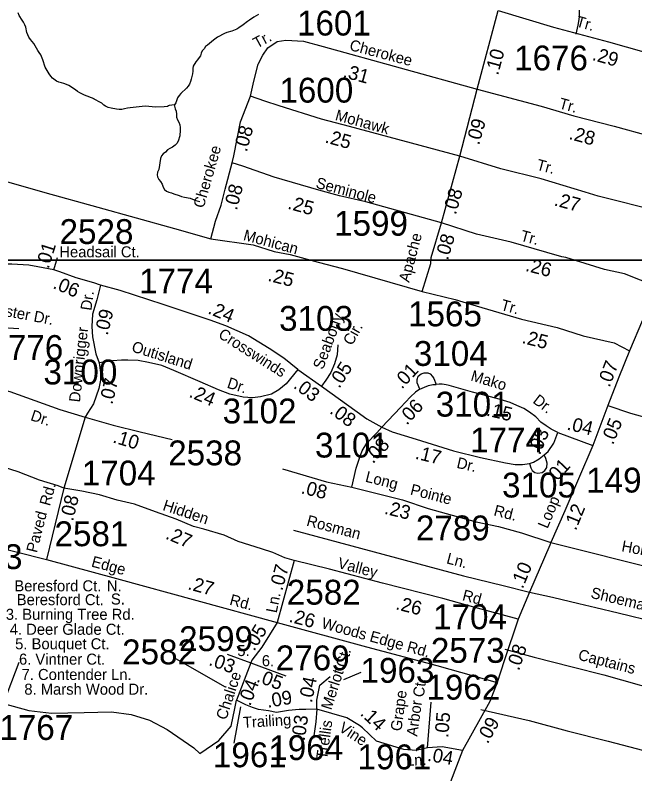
# Model space of a CAD drawing. Extents: x 1945482 to 2853149, y 66427 to 1015778.
# Drawn here: x 2338301 to 2341984, y 145638 to 150145 of the extents above; entities that cross this region are included whole.
import ezdxf

# ---------------------------------------------------------------- set-up
doc = ezdxf.new("R2010")
doc.units = 0
for name, color, linetype in [('Old_Level_10', 7, 'Continuous'), ('Old_Level_11', 7, 'Continuous'), ('Old_Level_17', 7, 'Continuous'), ('Old_Level_25', 7, 'Continuous'), ('Old_Level_32', 7, 'Continuous'), ('Old_Level_35', 7, 'Continuous'), ('Old_Level_59', 7, 'Continuous'), ('Old_Level_63', 7, 'Continuous'), ('Old_Level_8', 7, 'Continuous')]:
    doc.layers.add(name, color=color, linetype=linetype)

msp = doc.modelspace()

# ---------------------------------------------------------------- linework, layer by layer
at = {"layer": 'Old_Level_11'}
for points in [[(2339254.2, 146322.5), (2339549.1, 146154.1)], [(2340355.4, 146238.7), (2340252.6, 146195.8)], [(2339603.2, 145819.8), (2339642.5, 146036.1)]]:
    msp.add_lwpolyline(points, dxfattribs=at)
at = {"layer": 'Old_Level_25'}
msp.add_line((2316886.9, 148684.9), (2347995, 148689.9), dxfattribs=at)
at = {"layer": 'Old_Level_32'}
for p, q in [((2341047.6, 149705.8), (2341171.1, 150172.6)), ((2340944.9, 149306.8), (2341047.6, 149705.8)), ((2340834.2, 148911.7), (2340944.9, 149306.8)), ((2338530.2, 148631.8), (2338553.3, 148705.6)), ((2339980.7, 148040.5), (2340121.3, 147940.5)), ((2341526.6, 147666.2), (2341734.4, 147588.6)), ((2338590.2, 147335.1), (2338487.2, 146911.2)), ((2339959.5, 146904.1), (2339858.5, 146537.5))]:
    msp.add_line(p, q, dxfattribs=at)
for points in [[(2341171.1, 150172.6), (2341501.7, 150073.6), (2341826.9, 149986.1), (2342142, 149896.6), (2342365.6, 149829.5), (2342613.8, 149739.3)], [(2339699.2, 149663.1), (2339720.5, 149752.5), (2339744.8, 149854.2), (2339773.9, 149908), (2339803, 149950.6), (2339859.1, 149988.7), (2339910.6, 149995.4), (2340015.9, 149990.9), (2340132.4, 149959.5), (2341047.6, 149705.8)], [(2335286.9, 149951.8), (2335370, 149927.1), (2335583.6, 149883.2), (2335780.7, 149834.3), (2335970, 149775.8), (2336409.1, 149652.7), (2336847.6, 149541.4), (2337131.9, 149460.6), (2337623.3, 149322), (2337929.1, 149247), (2338477.4, 149090.8), (2338792.8, 149004.9), (2339247.6, 148877.4), (2339464.3, 148815.8)], [(2341047.6, 149705.8), (2341428.5, 149603.8), (2341621.6, 149546.8), (2341861.5, 149485.8), (2342077, 149426.8), (2342264, 149378), (2342438.3, 149311.9)], [(2339590.7, 149267.7), (2339601.2, 149309.6), (2339641.5, 149511.4), (2339699.2, 149663.1)], [(2340944.9, 149306.8), (2340289.2, 149484.3), (2340121.2, 149526.9), (2339870.3, 149605.3), (2339785.1, 149634.5), (2339699.2, 149663.1)], [(2342276.8, 148930.7), (2342128.3, 148978.8), (2341765.7, 149070.2), (2341689.5, 149092.6), (2341428.1, 149172.4), (2341188.7, 149231.6), (2340944.9, 149306.8)], [(2339464.3, 148815.8), (2339492.6, 148921.5), (2339525.4, 149016.6), (2339549.6, 149111.6), (2339590.7, 149267.7)], [(2340834.2, 148911.7), (2340386.1, 149035.2), (2340229.2, 149071.1), (2340106, 149105.6), (2339840.9, 149181.8), (2339655, 149246.9), (2339590.7, 149267.7)], [(2340720, 148503.6), (2340772, 148670.2), (2340774, 148704.8), (2340834.2, 148911.7)], [(2342113, 148533.7), (2341922.5, 148607.1), (2341804.6, 148633.6), (2341574.9, 148704.8), (2341550.5, 148708.8), (2341461.1, 148735.3), (2341250, 148797.1), (2341042.3, 148843.1), (2340834.2, 148911.7)], [(2339464.3, 148815.8), (2339715, 148780.6), (2339840, 148741.5), (2339935.7, 148722), (2340101.8, 148677), (2340246.3, 148639.9), (2340720, 148503.6)], [(2338530.2, 148631.8), (2338436.6, 148649.1), (2338381.6, 148659.6), (2338282.1, 148664.8), (2338191.2, 148664.8), (2338079.5, 148656.7), (2337949.1, 148650.8), (2337708.2, 148634.9)], [(2337708.2, 148634.9), (2337736.3, 148529.1), (2337754, 148487), (2337776.2, 148447.1), (2337807.2, 148420.5), (2337840.4, 148391.7), (2337878, 148376.2), (2337922.3, 148358.5), (2337975.4, 148343), (2338019.7, 148329.7), (2338066.2, 148314.2), (2338141.4, 148303.1), (2338196.8, 148292), (2338323, 148283.2)], [(2338807.5, 148540.6), (2338769.8, 148553.8), (2338664.1, 148584), (2338567.4, 148620.3), (2338530.2, 148631.8)], [(2338807.5, 148540.6), (2338786.7, 148453.7), (2338760.3, 148368.8), (2338756.5, 148295.1), (2338760.3, 148232.8), (2338781.1, 148132.8), (2338799.6, 148080.1)], [(2339980.7, 148040.5), (2339897.6, 148106.5), (2339810.9, 148165), (2339688.2, 148238.7), (2339552.4, 148299.1), (2339459.9, 148333.1), (2339341.1, 148372.7), (2339180.7, 148425.6), (2338924.5, 148508.5), (2338807.5, 148540.6)], [(2340720, 148503.6), (2340916.3, 148454.6), (2341007.8, 148428.2), (2341310.6, 148338.7), (2341522, 148289.9), (2341676.5, 148239), (2341861.5, 148198.3), (2341953.5, 148150.6)], [(2342097.2, 148493.3), (2342030.4, 148332.8), (2341953.5, 148150.6)], [(2340219.4, 148186.8), (2340215.4, 148126.7), (2340199.4, 148072.7), (2340177.4, 148022.6), (2340147.4, 147976.6), (2340121.3, 147940.5)], [(2337389, 148151.5), (2337422.4, 148143.2), (2337550.5, 148094.2), (2337731.5, 148037.6), (2337920, 147996.1), (2338078.3, 147962.2), (2338270.6, 147909.4), (2338566, 147802.4), (2338716.9, 147757.1)], [(2341953.5, 148150.6), (2341888.5, 147994.1), (2341824.3, 147825.9)], [(2338799.6, 148080.1), (2338807.5, 148021.4), (2338809.4, 147976.1), (2338798.1, 147927), (2338766, 147836.4), (2338732, 147779.8), (2338716.9, 147757.1)], [(2339980.7, 148040.5), (2339912.7, 147953.6), (2339867.5, 147919.6), (2339824.1, 147893.2), (2339759.9, 147878.1), (2339710.9, 147870.5), (2339656.2, 147876.2), (2339576.9, 147893.2), (2339509, 147919.6), (2339401.4, 147966.8), (2339244.8, 148032.9), (2339173.2, 148063.1), (2339093.9, 148082), (2339031.6, 148093.3), (2338971.3, 148095.2), (2338933.5, 148095.2), (2338880.7, 148091.4), (2338799.6, 148080.1)], [(2340706.9, 147923.3), (2340691, 147960.4), (2340689.8, 147980.4), (2340697.3, 147999.2), (2340713.6, 148013), (2340732.3, 148019.2), (2340754.9, 148019.2), (2340767.4, 148013), (2340781.2, 147997.9), (2340789.9, 147985.4), (2340804.3, 147950.9)], [(2340121.3, 147940.5), (2340333.4, 147788.4), (2340391.5, 147746.3), (2340481.5, 147696.3)], [(2340706.9, 147923.3), (2340733.7, 147935.6), (2340757.7, 147944.4), (2340784, 147950.2), (2340804.3, 147950.9)], [(2341526.6, 147666.2), (2341487.9, 147685.2), (2341456.6, 147705.2), (2341425.3, 147727.7), (2341395.3, 147757.8), (2341359, 147785.4), (2341325.2, 147807.9), (2341283.9, 147826.7), (2341242.6, 147844.2), (2341163.7, 147868), (2341019, 147905.3), (2340880, 147944.1), (2340863.8, 147947.8), (2340838.8, 147952), (2340821.3, 147952), (2340804.3, 147950.9)], [(2340706.9, 147923.3), (2340680.6, 147904.6), (2340650.8, 147877.7), (2340591.1, 147813.9), (2340481.5, 147696.3)], [(2341824.3, 147825.9), (2341734.4, 147588.6)], [(2341824.3, 147825.9), (2341958.4, 147780.2), (2342086.3, 147744.3)], [(2338716.9, 147757.1), (2338883, 147708), (2339045.2, 147668.4), (2339233.9, 147623.1)], [(2338590.2, 147335.1), (2338556.3, 147348.6), (2338445, 147381.8), (2338320.1, 147432.6), (2338232.3, 147459.9), (2338177.7, 147495.1), (2338087.9, 147510.7), (2338027.4, 147524.4), (2337931.8, 147532.2), (2337879.1, 147540), (2337804.9, 147545.9), (2337713.2, 147553.7), (2337643, 147561.5), (2337525.9, 147592.7), (2337415.3, 147639.4), (2337326.6, 147669.1), (2337247.3, 147696.9), (2337184, 147713.7)], [(2340301.4, 147339.9), (2340327.4, 147454.1), (2340349.4, 147518.1), (2340363.4, 147556.2), (2340391.5, 147602.2), (2340451.5, 147664.3), (2340481.5, 147696.3)], [(2340481.5, 147696.3), (2340542.4, 147668.9), (2340684.3, 147625.1), (2340906.9, 147557.1), (2341067.3, 147517.2), (2341216, 147485.1), (2341273.9, 147474.6), (2341315.7, 147474.6), (2341358.7, 147481.9)], [(2341445.8, 147532.1), (2341468.3, 147552.4), (2341502.3, 147602.9), (2341526.6, 147666.2)], [(2341734.4, 147588.6), (2341648.7, 147390.3), (2341568.8, 147199.2), (2341484.8, 147011.7)], [(2341358.7, 147481.9), (2341365.9, 147455.3), (2341374.6, 147439.7), (2341389.6, 147427.1), (2341408.4, 147424), (2341432.8, 147427.8), (2341449.7, 147440.3), (2341462.2, 147458.4), (2341464.1, 147482.2), (2341456, 147511.1), (2341445.8, 147532.1)], [(2341358.7, 147481.9), (2341382.8, 147490.1), (2341415.8, 147509.6), (2341445.8, 147532.1)], [(2339889.3, 147450.1), (2340151.6, 147373.1), (2340301.4, 147339.9)], [(2339959.5, 146904.1), (2339904.6, 146921), (2339832.6, 146952.4), (2339765.4, 146973.4), (2339625.7, 147018.6), (2339543.7, 147055.7), (2339422.7, 147090.9), (2339360.3, 147106.5), (2339258.8, 147149.5), (2339135.9, 147194.4), (2339011, 147239.3), (2338907.5, 147262.7), (2338802.2, 147295.9), (2338696.8, 147317.4), (2338590.2, 147335.1)], [(2340301.4, 147339.9), (2340603.5, 147264.4), (2340755.4, 147214.5), (2341040.7, 147135.3), (2341174.3, 147107), (2341311, 147069.4), (2341484.8, 147011.7)], [(2337399.3, 147063.7), (2337737.9, 147092.9), (2337780, 147089.4), (2338487.2, 146911.2)], [(2341484.8, 147011.7), (2341478.4, 146995.2), (2341358.1, 146716.4), (2341290.9, 146556.9)], [(2338487.2, 146911.2), (2338904.5, 146798.1), (2339858.5, 146537.5)], [(2341290.9, 146556.9), (2341026.5, 146628.1), (2340842.8, 146678.9), (2340484.3, 146770.1), (2340169.1, 146853.8), (2339959.5, 146904.1)], [(2339858.5, 146537.5), (2339767.3, 146390.8), (2339707.2, 146312.1), (2339701.1, 146296.2)], [(2339858.5, 146537.5), (2340389.2, 146392.5), (2340807.6, 146281.8), (2341166.2, 146180)], [(2341290.9, 146556.9), (2341207.1, 146309.5), (2341166.2, 146180)], [(2339562.1, 146347.9), (2339701.1, 146296.2)], [(2339701.1, 146296.2), (2339616.4, 146074.2)], [(2339701.1, 146296.2), (2339764.7, 146272.7), (2339909, 146219)], [(2340093.7, 146020.9), (2340093.5, 146074.2), (2340112.6, 146164.1), (2340174.3, 146216)], [(2341166.2, 146180), (2341122.3, 146067.3), (2340959.7, 145775.5)], [(2340093.7, 146020.9), (2340029.6, 146020.5), (2339989.3, 146018.8), (2339925, 146013.5), (2339854.4, 146001.5), (2339806, 146011.9), (2339746.9, 146018.7), (2339712.4, 146030.8), (2339672.6, 146048.1), (2339616.4, 146074.2)], [(2340751.9, 145791.3), (2340774, 146062.8)], [(2340093.7, 146020.9), (2340088.3, 145946.1), (2340074.5, 145849.3)], [(2340751.9, 145791.3), (2340684.5, 145776.6), (2340611.9, 145781.8), (2340449.4, 145832), (2340366.4, 145909.8), (2340347.4, 145923.7), (2340273, 145970.4), (2340093.7, 146020.9)], [(2340959.7, 145775.5), (2340888.2, 145590.5), (2340840.4, 145468.4), (2340780.6, 145336.7), (2340735, 145217.9)], [(2340959.7, 145775.5), (2340838.8, 145797.4), (2340751.9, 145791.3)]]:
    msp.add_lwpolyline(points, dxfattribs=at)
at = {"layer": 'Old_Level_35'}
msp.add_line((2338716.9, 147757.1), (2338590.2, 147335.1), dxfattribs=at)
for points in [[(2339956.2, 147085.3), (2340965.3, 146814.1), (2341201.6, 146755.5), (2341358.1, 146716.4)], [(2341484.8, 147011.7), (2343453.1, 146519.5)], [(2341358.1, 146716.4), (2341494.1, 146687.3), (2341650.5, 146650.2), (2341752.9, 146626.6), (2341884.8, 146593.5), (2342113.4, 146538.8), (2342249.7, 146503.5), (2342394, 146466.6), (2342558.3, 146427.4), (2342758.6, 146374.6), (2342954.9, 146323.6), (2343109.5, 146274.6)], [(2341212, 146377.2), (2341386.2, 146330.2), (2341610.9, 146273.8), (2341799.3, 146224.8), (2342009.7, 146166.1), (2342463.5, 146059.2)], [(2337925.1, 146231), (2338033.7, 146145.6), (2338150.1, 146091.3), (2338231.5, 146056.3), (2338324.6, 146300.9)], [(2338231.5, 146056.3), (2338382, 146013.6), (2338517.8, 145998.1), (2338711.7, 146002), (2338874.7, 146005.9), (2338991, 145990.3), (2339099.6, 145955.4), (2339204.4, 145901.1), (2339363.4, 145792.4), (2339398.3, 145757.4), (2339510.8, 145835.1), (2339584.5, 145920.5), (2339607.8, 146025.3), (2339616.4, 146074.2)], [(2341068.2, 146020.6), (2341356.7, 145953.9), (2341583, 145893.3), (2341825.7, 145830.7), (2342076.1, 145766.1), (2342272.6, 145717.4), (2342490.8, 145660.7), (2342691.5, 145607.9), (2342806.3, 145576.7), (2342867.6, 145561), (2342911.4, 145548.7), (2342929.6, 145545.4), (2342935.6, 145543.7), (2342951.7, 145542.4), (2342961.5, 145542.8), (2342973.6, 145545.2), (2342985.6, 145549.6), (2342993.9, 145555.5), (2342999.8, 145561.7), (2343015.9, 145586.9), (2343035.4, 145617.9), (2343053.3, 145645.8), (2343078.9, 145688.2)]]:
    msp.add_lwpolyline(points, dxfattribs=at)
at = {"layer": 'Old_Level_59'}
for points in [[(2338779, 149640.9), (2338771.1, 149646.5), (2338770, 149647.3), (2338713, 149669.6), (2338684.7, 149684.1), (2338671.5, 149691.7), (2338659, 149701.3), (2338620.7, 149726.8), (2338606.2, 149733.8), (2338591.5, 149739), (2338576.5, 149742.3), (2338561.5, 149747), (2338547.7, 149753.2), (2338522.5, 149770.9), (2338512.5, 149782.6), (2338503.5, 149795.4), (2338480, 149835.5), (2338466.7, 149879.8), (2338453.2, 149908.8), (2338444.7, 149922.1), (2338435.2, 149935), (2338411.5, 149975.6), (2338403, 149988.4), (2338392.7, 150000), (2338382.7, 150013.6), (2338375.7, 150027.4), (2338371, 150042.6), (2338364, 150073.5), (2338359, 150088.1), (2338351, 150102.6), (2338342.2, 150115), (2338325.7, 150143.4), (2338319.2, 150157.8)], [(2339747, 150148.4), (2339720, 150132.3), (2339694, 150115.4), (2339681.5, 150106.4), (2339657.2, 150087.1), (2339631.5, 150068.8), (2339618.2, 150060.9), (2339589.5, 150049.9), (2339560, 150041.4), (2339545.5, 150035.4), (2339504.2, 150013.4), (2339479.2, 149996.2), (2339456, 149976), (2339443.5, 149967.5), (2339431.7, 149957.7), (2339423.7, 149944), (2339413.5, 149933.1), (2339407, 149919.3), (2339403.2, 149904.1), (2339394, 149892.3), (2339385.7, 149879.4), (2339376, 149867.3), (2339359.5, 149841.6), (2339357, 149827.3), (2339357, 149811.8), (2339354.7, 149796.2), (2339348, 149765.5), (2339343.5, 149749.8), (2339337, 149735.1), (2339329.5, 149722), (2339319, 149710.6), (2339285, 149679.2), (2339275.5, 149667), (2339267, 149653.9), (2339256, 149624.5), (2339248.5, 149612.1), (2339245.5, 149611.6)], [(2341653.5, 150173.5), (2341654, 150137.5), (2341652, 150119.6), (2341644.5, 150086.3), (2341641.7, 150068), (2341633.5, 150032.2)], [(2339245.5, 149611.6), (2339233, 149609.7), (2339215.7, 149608.6), (2339212, 149606.8), (2339206.5, 149602), (2339187.7, 149599.7), (2339137, 149598.5), (2339073.5, 149603.8), (2339019.5, 149597.3), (2339002.5, 149597.2), (2338985.5, 149595.2), (2338968.5, 149592.4), (2338951, 149588), (2338934.7, 149585.2), (2338919.7, 149584.4), (2338903.5, 149585.4), (2338871, 149592), (2338854.5, 149596.4), (2338838.5, 149603.9), (2338828.7, 149610.5), (2338815.5, 149621.7), (2338801.2, 149630.2), (2338779, 149640.9)], [(2339245.5, 149611.6), (2339252, 149588.6), (2339258.5, 149573.5), (2339259.7, 149556.2), (2339260, 149537.8), (2339266.7, 149523.1), (2339274.5, 149509.3), (2339280, 149492.6), (2339282.5, 149476.8), (2339282.5, 149461.5), (2339279.2, 149428.3), (2339270.5, 149396.7), (2339262.2, 149382.5), (2339251.5, 149371.9), (2339236.7, 149360.9), (2339221.5, 149352.8), (2339207.5, 149344), (2339195.7, 149330.2), (2339181, 149320.5), (2339170.5, 149309.1), (2339165, 149293.4), (2339155, 149228.2), (2339148, 149211.9), (2339144.5, 149196.1), (2339146.7, 149184.6), (2339155.2, 149168.6), (2339166, 149156.8), (2339174.2, 149140.4), (2339181, 149123.7), (2339188, 149109.7), (2339200, 149098.2), (2339214.7, 149092.7), (2339229.5, 149089.3), (2339243.5, 149082.4), (2339276.7, 149073.9), (2339290.5, 149067.5), (2339307.2, 149062.7), (2339341.5, 149056.6), (2339375.2, 149044), (2339399, 149037)]]:
    msp.add_lwpolyline(points, dxfattribs=at)
at = {"layer": 'Old_Level_63'}
msp.add_lwpolyline([(2346064.1, 148689.8), (2332656.4, 148689.8), (2332656.4, 154600.9), (2346064.1, 154600.9)], close=True, dxfattribs=at)
msp.add_lwpolyline([(2343900.4, 141886.2), (2325416.4, 141886.2), (2325416.4, 148689.8), (2346064.1, 148689.8)], dxfattribs=at)

# ---------------------------------------------------------------- texts
at = {"layer": 'Old_Level_10'}
for s, rotation, p in [('Rosman', 345.1792, (2340028.8, 147112.9)), ('Hollis', 349.4063, (2341901.8, 146960.4)), ('Ln.', 345.3092, (2340860.6, 146888.9)), ('Shoemaker', 346.5606, (2341718, 146683.9)), ('Captains', 345.4168, (2341642.7, 146316.4))]:
    msp.add_text(s, height=65.62, rotation=rotation, dxfattribs=at).set_placement(p)
at = {"layer": 'Old_Level_11'}
for s, height, rotation, p in [('Tr.', 65.62, 344.1817, (2341630.1, 150079.1)), ('Tr.', 65.62, 28.5757, (2339738.3, 149945)), ('Cherokee', 65.62, 345.2494, (2340283.8, 149938.4)), ('Tr.', 65.62, 344.7011, (2341528.7, 149591.9)), ('Mohawk', 65.62, 344.6724, (2340199, 149522.5)), ('Cherokee', 65.62, 73.898, (2339421.1, 148994.1)), ('Tr.', 65.62, 345.3697, (2341395.4, 149227.5)), ('Seminole', 65.62, 345.1976, (2340083.9, 149119.8)), ('Mohican', 65.62, 344.8679, (2339652.9, 148809.8)), ('Apache', 65.62, 74.9346, (2340642.8, 148553.4)), ('Tr.', 65.62, 345.0286, (2341300, 148806)), ('Northeaster Dr.', 65.617, 349.3483, (2337933.1, 148414.6)), ('Dr.', 65.62, 82.0348, (2338753.8, 148387)), ('Tr.', 65.62, 344.7001, (2341182.6, 148394.9)), ('Seabouy', 65.62, 69.3273, (2340130.4, 148034.9)), ('Downrigger', 65.62, 83.6816, (2338686, 147842.5)), ('Cir.', 65.62, 60.6238, (2340303.2, 148177.5)), ('Crosswinds', 65.62, 327.567, (2339503.2, 148233.5)), ('Outisland', 65.62, 342.5258, (2338988.6, 148148)), ('Mako', 65.62, 343.4429, (2341004.4, 147974.8)), ('Dr.', 65.62, 341.8656, (2339556, 147932.9)), ('Dr.', 65.62, 322.4316, (2341373.1, 147845.6)), ('Dr.', 65.62, 341.7646, (2338388.4, 147739.7)), ('Dr.', 65.62, 347.1022, (2340921.3, 147456.1)), ('Long', 65.62, 345.6296, (2340378, 147374.1)), ('Rd.', 65.62, 74.6948, (2338507.8, 147225.2)), ('Pointe', 65.62, 345.6296, (2340645.3, 147297.7)), ('Hidden', 65.62, 341.6885, (2339174, 147206)), ('Loop', 65.62, 67.4634, (2341465.2, 147090.4)), ('Rd.', 65.62, 345.6296, (2341141.4, 147173.3)), ('Paved ', 65.62, 75.6565, (2338429.7, 146947.1)), ('Edge', 65.62, 345.1562, (2338749.9, 146869.7)), ('Valley', 65.62, 345.6296, (2340213.7, 146861)), ('Rd.', 65.62, 345.3659, (2340954.7, 146670)), ('Rd.', 65.62, 345.1562, (2339571.5, 146642.9)), ('Ln.', 65.62, 78.6069, (2339855.3, 146589.8)), ('Woods Edge Rd.', 65.617, 344.5742, (2340117, 146504.6)), ('Ct.', 65.62, 73.523, (2340267.4, 146265)), ('Chalice', 65.62, 71.9165, (2339555.4, 145953.3)), ('Merlot', 65.62, 72.264, (2340179.8, 146013)), ('Ct.', 65.62, 82.2181, (2340729.6, 146089.6)), ('Grape ', 65.62, 82.2759, (2340596.7, 145888)), ('Arbor', 65.62, 82.2759, (2340690.9, 145857)), ('Trailing', 65.62, 3.5226, (2339656.7, 145909.9)), ('Trellis', 65.62, 81.9957, (2340154.5, 145719.9)), ('Vine', 65.62, 327.1869, (2340219.3, 145895.3)), ('Ln.', 65.62, 2.6421, (2340625.5, 145684.3))]:
    msp.add_text(s, height=height, rotation=rotation, dxfattribs=at).set_placement(p)
for s, height, p in [('Headsail Ct.', 65.617, (2338563.8, 148705.9)), ('Beresford Ct.', 65.617, (2338296.4, 146721.6)), ('N.', 65.62, (2338846.2, 146721.7)), ('Beresford Ct.', 65.617, (2338310.9, 146639.5)), ('S.', 65.62, (2338870.4, 146643.3)), ('3. Burning Tree Rd.', 65.617, (2338245.8, 146552.4)), ('4. Deer Glade Ct.', 65.617, (2338269.2, 146463.6)), ('5. Bouquet Ct.', 65.617, (2338301.3, 146377.4)), ('5.', 65.62, (2339621.5, 146337.1)), ('6. Vintner Ct.', 65.617, (2338324.1, 146286)), ('6.', 65.62, (2339767.2, 146276.8)), ('7. Contender Ln.', 65.617, (2338339.5, 146195)), ('8. Marsh Wood Dr.', 65.617, (2338355.8, 146107.6))]:
    msp.add_text(s, height=height, dxfattribs=at).set_placement(p)
at = {"layer": 'Old_Level_17'}
for s, rotation, p in [('.10', 74.8107, (2341170.9, 149784.1)), ('.29', 344.0515, (2341726.3, 149879.5)), ('.31', 344.7522, (2340245.1, 149777.2)), ('.09', 74.0086, (2341058, 149369.5)), ('.08', 74.6964, (2339677.4, 149328.5)), ('.28', 344.9524, (2341588.1, 149409.5)), ('.25', 344.6242, (2340138.5, 149389.3)), ('.08', 75.5371, (2339618.7, 148981.5)), ('.08', 73.9311, (2340920.2, 148955.4)), ('.25', 344.356, (2339916.5, 148995.9)), ('.27', 344.8853, (2341500.1, 149015.4)), ('.08', 73.5552, (2340873.1, 148685.1)), ('.01', 72.6255, (2338499.5, 148634)), ('.26', 345.286, (2341329.7, 148626.6)), ('.25', 345.6072, (2339798.7, 148567.4)), ('.06', 337.0561, (2338520.6, 148524.2)), ('.24', 337.0561, (2339441.7, 148374.5)), ('.09', 76.3447, (2338850.6, 148238.8)), ('.25', 345.6072, (2341308.8, 148197.8)), ('.05', 57.4818, (2340227.5, 147923.1)), ('.01', 46.7618, (2340599.3, 147919.5)), ('.07', 68.8579, (2341833.6, 147929.2)), ('.07', 76.3447, (2338878.8, 147827.8)), ('.24', 337.0561, (2339329.5, 147878.6)), ('.03', 322.9445, (2339950.2, 147934)), ('.06', 46.7618, (2340628.7, 147705.3)), ('.08', 322.9445, (2340165.3, 147784.3)), ('.15', 346.3664, (2341097.1, 147766.8)), ('.04', 346.3664, (2341576, 147683.5)), ('.05', 67.691, (2341854.5, 147588.1)), ('.10', 343.1322, (2338877, 147607.2)), ('.03', 67.691, (2341419.7, 147527.3)), ('.08', 46.7618, (2340427.7, 147476.1)), ('.17', 346.3664, (2340674.4, 147510.2)), ('.01', 46.7618, (2341502.1, 147351.9)), ('.08', 346.3664, (2339995.7, 147304.5)), ('.08', 76.3447, (2338644.9, 147134.6)), ('.23', 346.3664, (2340491.3, 147182.9)), ('.12', 67.691, (2341633.5, 147078.7)), ('.27', 337.0561, (2339190, 147036.1)), ('.10', 67.691, (2341317.8, 146732.9)), ('.07', 74.5916, (2339888.5, 146721.2)), ('.27', 344.7195, (2339322.8, 146734.9)), ('.26', 345.7314, (2340558.4, 146615.8)), ('.26', 345.1782, (2339924.3, 146541.6)), ('.05', 58.1434, (2339721.7, 146362.4)), ('.08', 71.2765, (2341295.1, 146246.2)), ('.03', 339.6066, (2339447, 146285.2)), ('.05', 339.6067, (2339730.8, 146186.4)), ('.04', 69.1038, (2339698.1, 146036.3)), ('.04', 78.0627, (2340064.3, 146055.9)), ('.09', 9.6075, (2339802.2, 146029.2)), ('.14', 316.8307, (2340347, 145990.5)), ('.05', 85.3346, (2340875.2, 145849)), ('.03', 81.875, (2340022.1, 145830.3)), ('.09', 60.8621, (2341109.3, 145811.6)), ('.04', 349.768, (2340747.3, 145715.5))]:
    msp.add_text(s, height=82.02, rotation=rotation, dxfattribs=at).set_placement(p)
at = {"layer": 'Old_Level_8'}
for s, p in [('1601', (2339976.2, 150023.8)), ('1676', (2341266.5, 149816.6)), ('1600', (2339871.6, 149625.3)), ('1599', (2340196.7, 148834.6)), ('2528', (2338565.1, 148785.1)), ('1774', (2339037.6, 148491.4)), ('1565', (2340636.2, 148296.1)), ('3103', (2339870, 148269.5)), ('1776', (2338148, 148096.4)), ('3104', (2340670.8, 148061)), ('3100', (2338469.5, 147951)), ('3101', (2340800.9, 147759.8)), ('3102', (2339534.4, 147719.3)), ('3101', (2340083.3, 147516.6)), ('1774', (2341005.3, 147547.4)), ('2538', (2339210.7, 147470.3)), ('1704', (2338697.2, 147350.8)), ('1492', (2341695.1, 147308.7)), ('3105', (2341195.3, 147279.2)), ('2789', (2340682.8, 147024.6)), ('2581', (2338535.1, 146989.8)), ('2573', (2337905.8, 146854)), ('2582', (2339915.7, 146642.6)), ('1704', (2340785.1, 146496.7)), ('2599', (2339275.7, 146366.6)), ('2573', (2340771.9, 146297)), ('2582', (2338936.8, 146288.1)), ('2769', (2339849.9, 146252.5)), ('1963', (2340354, 146178.3)), ('1962', (2340745.5, 146078.5)), ('1767', (2338207.2, 145838.8)), ('1964', (2339811.4, 145719.4)), ('1961', (2339476.4, 145676.6)), ('1961', (2340336.1, 145664.3))]:
    msp.add_text(s, height=147.64, dxfattribs=at).set_placement(p)

doc.saveas('drawing.dxf')
